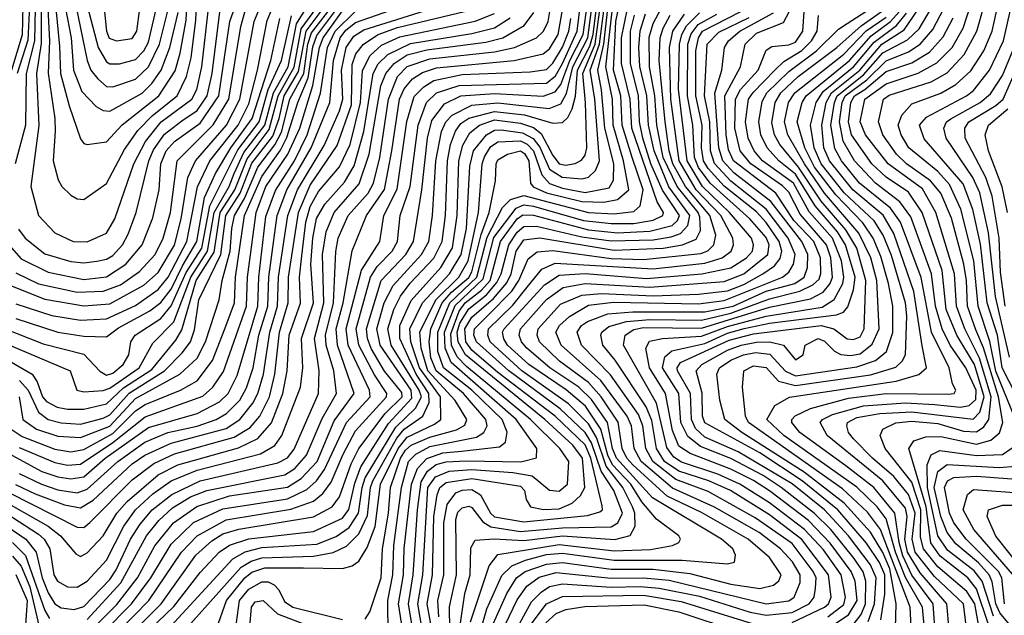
# Model space of a CAD drawing. Extents: x 501367 to 657802, y 482273 to 547541.
# Tile 546 of 656: x 586387 to 589431, y 528459 to 530301. Entities that reach past the tile are written whole.
import ezdxf

# ---------------------------------------------------------------- set-up
doc = ezdxf.new("R2010")
doc.units = 0

msp = doc.modelspace()

# ---------------------------------------------------------------- linework, layer by layer
at = {"layer": '0CON20XD'}
for points in [[(586385.7, 531465), (586462.9, 531152.9), (586480.7, 531115), (586527.5, 531047.5), (586548.1, 530995), (586569.5, 530825), (586567, 530775), (586525.2, 530635), (586496.6, 530563.4), (586482.1, 530468), (586472.3, 530417.7), (586434.3, 530335), (586432.7, 530235), (586407, 530135), (586404.9, 529975), (586373, 529855)], [(586380.8, 531265), (586409.7, 531199.7), (586437.4, 531107.4), (586455.1, 531075), (586500.8, 531020.8), (586521.5, 530975), (586538.2, 530785), (586502.9, 530665), (586476.2, 530583.8), (586454.8, 530435.2), (586416.8, 530345), (586412.3, 530237.7), (586379.4, 530135)], [(586378.1, 531175), (586399.5, 531075), (586413.1, 531055), (586467, 531007), (586487.6, 530975), (586508.3, 530815), (586505.6, 530775), (586495.8, 530744.2), (586446.8, 530605), (586431.4, 530475), (586396.9, 530345), (586394.5, 530254.5), (586361, 530145)], [(586675, 530093.3), (586745, 530116.6), (586785, 530155.2), (586819.4, 530225), (586848.6, 530345), (586852.2, 530425), (586865.4, 530505), (586863.8, 530545), (586818, 530705), (586785, 530755.6), (586755, 530768.9), (586735, 530762.6), (586655, 530713.1), (586645, 530694.8), (586621.4, 530605), (586575, 530534.9), (586561.9, 530495), (586560.2, 530345), (586595.1, 530175), (586607.2, 530145), (586628, 530118), (586655, 530094.4), (586675, 530093.3)], [(586665, 530164.5), (586695, 530164.5), (586745, 530177.3), (586770.7, 530205), (586785, 530231), (586814.1, 530355.9), (586834.8, 530505), (586828.8, 530555), (586792.8, 530652.8), (586765, 530691.6), (586735, 530706), (586685.4, 530695), (586665, 530682.5), (586632.3, 530587.7), (586587.5, 530515), (586579.1, 530485), (586579.9, 530405), (586629.5, 530215), (586655, 530170.6), (586665, 530164.5)], [(586685.8, 530235.8), (586735, 530242.8), (586749, 530265), (586758.3, 530335), (586790.3, 530405), (586803.1, 530505), (586797.7, 530545), (586775, 530594.8), (586745, 530631), (586725, 530636.2), (586675.1, 530624.9), (586665, 530614.8), (586614.6, 530504.6), (586609.1, 530445), (586615.9, 530405), (586648.5, 530335), (586654.7, 530265), (586663.8, 530243.8), (586685.8, 530235.8)], [(586352.8, 529605), (586391.7, 529561.7), (586475, 529520.4), (586585, 529497.8), (586655, 529506.2), (586714.8, 529545), (586765.1, 529605), (586798.5, 529688.5), (586818.1, 529775), (586823.4, 529855), (586840, 529895), (586865, 529924.3), (586945, 529981.2), (587002.2, 530065), (587036, 530295), (587086.1, 530435)], [(586358.6, 529478.6), (586465, 529436.9), (586585, 529416.1), (586665, 529422.7), (586770.4, 529479.6), (586815, 529519), (586865, 529603.9), (586886.3, 529685), (586906.9, 529813.1), (586930.7, 529865), (587026.4, 529975), (587067.5, 530055), (587112.2, 530295), (587159.9, 530415)], [(586375, 529422.6), (586486.4, 529386.4), (586575, 529371.5), (586655, 529376), (586745, 529417.3), (586815, 529466.5), (586846.2, 529505), (586903.4, 529615), (586936.4, 529783.6), (586975, 529864.5), (587062, 529975), (587095, 530040.4), (587122.2, 530145), (587151.4, 530298.6), (587200.6, 530415)], [(586474.2, 530335), (586478.5, 530235), (586474.5, 530135.5), (586495.9, 529995), (586496.1, 529956.1), (586490.2, 529865), (586506.2, 529806.2), (586517.3, 529785), (586545, 529758.2), (586565, 529747.1), (586585, 529745.4), (586655, 529794), (586710.8, 529899.2), (586752, 529958), (586797.6, 530005), (586873.2, 530065), (586902.9, 530125), (586917.2, 530182.8), (586930.9, 530299.1), (586936.1, 530415)], [(586498.7, 530335), (586509.5, 530219.5), (586513.5, 530135), (586539.5, 530035), (586575, 529932.9), (586585, 529918.1), (586595, 529915.5), (586655, 529923.2), (586703.8, 529976.2), (586816.9, 530065), (586867, 530143), (586883, 530197), (586901.1, 530298.9), (586908, 530425)], [(586277.3, 529327.3), (586543.1, 529215), (586563.8, 529155), (586585, 529150.4), (586645, 529154.1), (586665, 529161.8), (586756.5, 529225), (586798.9, 529301.1), (586863.3, 529366.7), (586915.4, 529505), (586967.8, 529585), (586987.7, 529705), (587034.6, 529785), (587049.5, 529825), (587079.8, 529890.2), (587144.8, 529975), (587171, 530075), (587216.4, 530155), (587242.4, 530287.6), (587295, 530373.2)], [(586345.5, 529045), (586395, 529012.1), (586495, 528973.4), (586545, 528965.3), (586585, 528972.4), (586675, 529021.7), (586745, 529091.2), (586775, 529111.6), (586884.2, 529155), (586935, 529184.2), (586982.8, 529247.2), (587021.3, 529345), (587050.8, 529425), (587053.6, 529505), (587081.7, 529695), (587135, 529816.2), (587192.9, 529897.1), (587213.2, 529936.8), (587246.3, 530045), (587278.9, 530121.1), (587293.4, 530216.6), (587305, 530252.3), (587395, 530372.5)], [(586374.1, 528864.1), (586435, 528835.3), (586525, 528800.9), (586575, 528791.7), (586614.4, 528815.6), (586735, 528927.6), (586773.8, 528955), (586855, 528991.9), (587025, 529037.1), (587067.6, 529065), (587107.4, 529115), (587123.1, 529145), (587140.7, 529205), (587160.1, 529335), (587184.2, 529415), (587187.2, 529505), (587215.9, 529695), (587245.4, 529775), (587328, 529912), (587375, 530018.9), (587386.3, 530055), (587381.4, 530145), (587395.8, 530215), (587420.2, 530249.8), (587450.8, 530269.2), (587691.3, 530345)], [(586385, 528898), (586453.9, 528865), (586505, 528847.3), (586565, 528837.6), (586595, 528849.3), (586689.9, 528935), (586773.4, 528995), (586845, 529024.2), (586936, 529044), (586994.2, 529065), (587026.5, 529083.5), (587067.3, 529125), (587087.5, 529162.5), (587108.4, 529225), (587126.6, 529325), (587154.2, 529415), (587157, 529505), (587182.7, 529695), (587213.2, 529775), (587288.3, 529905), (587346.1, 530045), (587356.8, 530175), (587377.1, 530245), (587395, 530268.4), (587425, 530292.2), (587575.7, 530345)], [(586452.9, 530335), (586453.1, 530226.9), (586439.2, 530135), (586446.5, 529973.5), (586421.4, 529785), (586444.7, 529695), (586495, 529641.8), (586552.5, 529615), (586595, 529614), (586655, 529640.7), (586680.6, 529685), (586739.9, 529855), (586775.7, 529924.3), (586824.1, 529985), (586919.5, 530055), (586934.7, 530085.3), (586950.4, 530155), (586971.4, 530345)], [(586595, 528446.3), (586699.8, 528560.2), (586779.3, 528705), (586817.2, 528752.8), (586858.8, 528791.2), (586915, 528825.5), (586965.1, 528844.9), (587206.2, 528893.8), (587237, 528913.1), (587273.9, 528955), (587321.7, 529068.3), (587365.9, 529145), (587357.8, 529215), (587334.7, 529295), (587332.5, 529325), (587357, 529425), (587364, 529584), (587371.5, 529625), (587402.2, 529695), (587463.9, 529765), (587480.4, 529795), (587500.6, 529875), (587527.3, 530055), (587555.3, 530125), (587585, 530156.6), (587655, 530179.7), (587855, 530201.4), (587916.1, 530215), (587985, 530245.2), (588006.2, 530265), (588020.8, 530295), (588028.6, 530345)], [(586647.2, 528362.8), (586785.8, 528505), (586886.7, 528655), (586935, 528705.4), (587025, 528754.3), (587225, 528788), (587295, 528812.6), (587323.7, 528836.3), (587349.3, 528870.7), (587387.3, 528957.3), (587425, 529029.5), (587520.8, 529135), (587522.2, 529145), (587483.3, 529203.3), (587435.7, 529295), (587427, 529345), (587471.5, 529505), (587492.1, 529537.9), (587538.7, 529585), (587554.9, 529615), (587562.6, 529695), (587593.6, 529785), (587619, 529975), (587644.6, 530045), (587675.6, 530075), (587745, 530097.2), (588015, 530105.1), (588043, 530127), (588064.5, 530165.5), (588110.1, 530265), (588121.8, 530358.2)], [(586665.3, 528335), (586823.9, 528495), (586931.8, 528645), (586980.5, 528689.5), (587015, 528710.9), (587064.2, 528725.8), (587295, 528764), (587353, 528795), (587375, 528825.3), (587411.8, 528928.2), (587435.2, 528974.8), (587516.9, 529083.1), (587569.3, 529135), (587568.6, 529148.6), (587515, 529214.6), (587473.9, 529283.9), (587461.9, 529315), (587459, 529345), (587503.9, 529495), (587581, 529575), (587604.6, 529615), (587630, 529775), (587647.2, 529935), (587661.3, 529988.7), (587699.6, 530040.4), (587750.8, 530065), (587855, 530072.3), (588005.3, 530064.7), (588041.9, 530078.1), (588059.9, 530100.1), (588087.1, 530175), (588129.2, 530255), (588141.8, 530351.8)], [(586715.7, 528345), (586863.8, 528486.2), (586945, 528592.2), (587003, 528655), (587035, 528676.4), (587095.6, 528695.6), (587295, 528719), (587385, 528760.2), (587403.9, 528786.1), (587422.5, 528867.5), (587441.8, 528918.2), (587527.4, 529052.6), (587599.6, 529130.4), (587597, 529155), (587501.7, 529295), (587491, 529345), (587513.8, 529425), (587541.3, 529478.7), (587629.2, 529575), (587651.7, 529615), (587662.9, 529695), (587673.5, 529865), (587690.7, 529955), (587704.6, 529985), (587724.1, 530005.9), (587785, 530036.9), (587865, 530043.9), (588023.9, 530026.1), (588059.3, 530040.7), (588077.4, 530072.6), (588096.7, 530155), (588143.3, 530245), (588157.8, 530355)], [(586853.4, 528425), (587045.9, 528634.1), (587084.1, 528655.9), (587135, 528668.9), (587305, 528679.3), (587365, 528703.3), (587405, 528730.8), (587434.5, 528775), (587445.3, 528855), (587455.3, 528884.7), (587549.4, 529040.6), (587610.2, 529099.8), (587628.5, 529135), (587621.5, 529155), (587535.4, 529295), (587524.9, 529345), (587543.8, 529405), (587564.3, 529445.7), (587593.8, 529486.2), (587666.7, 529563.3), (587693.3, 529615), (587702.8, 529695), (587709.4, 529865), (587718.5, 529915), (587733.8, 529956.2), (587750.4, 529979.6), (587775, 529996.9), (587855, 530017.5), (587947, 530007), (588035, 529981), (588065, 529983), (588081.3, 529998.7), (588095, 530025.3), (588104.9, 530064.9), (588111, 530145), (588149, 530219), (588159.4, 530255), (588171.8, 530355)], [(586898.6, 528415), (587071.9, 528608.1), (587102.8, 528627.2), (587135, 528637), (587295, 528641.9), (587356.2, 528653.8), (587396.7, 528673.3), (587435, 528711.5), (587462.3, 528767.7), (587471.2, 528855), (587478.3, 528875), (587552.6, 529007.4), (587575, 529034.4), (587633.1, 529075), (587652.8, 529117.2), (587652.1, 529145), (587612.1, 529205), (587585, 529265.4), (587561.7, 529315), (587561.6, 529355), (587597, 529433), (587688.8, 529535), (587724.9, 529595.1), (587738.9, 529695), (587744.6, 529865), (587756.6, 529913.4), (587778.5, 529951.5), (587808.8, 529975), (587855, 529990.8), (587935, 529980.9), (587975, 529967.7), (587999.3, 529949.3), (588035, 529880.6), (588055, 529855.7), (588075, 529851.2), (588103.7, 529856.3), (588123.7, 529866.3), (588135, 529881.5), (588140.1, 529905), (588136.3, 530045), (588127.6, 530135), (588165.5, 530225), (588182.7, 530347.3)], [(587001.9, 528435), (587026.1, 528505), (587082.4, 528575), (587105, 528592.3), (587145, 528605.8), (587264.1, 528605.9), (587385, 528603.7), (587415, 528612.2), (587435, 528627.1), (587461, 528669), (587485.9, 528734.1), (587502.2, 528865), (587556.4, 528975), (587585, 529009.9), (587669.7, 529050.3), (587688.5, 529065), (587688.1, 529135), (587622.9, 529225), (587595.6, 529305), (587592.8, 529345), (587631.6, 529425), (587715.5, 529515), (587751.7, 529575), (587767.9, 529655), (587778.1, 529848.1), (587789.8, 529895), (587830, 529945), (587855, 529959.1), (587875, 529960.4), (587941.4, 529951.4), (587973.8, 529933.8), (587995, 529906.6), (588025, 529838.4), (588064.1, 529814.1), (588125, 529809.2), (588145, 529813.6), (588166.7, 529835), (588179.2, 529865), (588164.5, 530055), (588150.2, 530145), (588179.4, 530225), (588195.2, 530345)], [(587851.6, 528435), (587892.9, 528527.1), (587922.2, 528575), (587949, 528595), (588015, 528617.9), (588065, 528623), (588215, 528601.9), (588345, 528602.5), (588458.6, 528588.6), (588585, 528556.1), (588675, 528542.6), (588717.3, 528552.7), (588733.8, 528566.2), (588741, 528585), (588705, 528638.5), (588639, 528695), (588495, 528777.1), (588388.1, 528828.1), (588282.3, 528925), (588264.2, 528945), (588249.8, 528975), (588236.7, 529056.7), (588184.5, 529134.5), (588145, 529179.2), (588055.2, 529245.2), (587994.3, 529305), (587987.1, 529325), (587989.6, 529345), (588058.3, 529421.7), (588125, 529449.6), (588185, 529454.2), (588345, 529447.5), (588485, 529452.6), (588575, 529463), (588625, 529482.3), (588684.2, 529515), (588720, 529540), (588737.6, 529562.4), (588743.1, 529585), (588735.2, 529615), (588695, 529673.8), (588665, 529706.7), (588565, 529786), (588515, 529841.1), (588500.8, 529865), (588494.5, 529905), (588497, 529975), (588477.1, 530065), (588476.7, 530205), (588484.9, 530245), (588497.3, 530265), (588651.8, 530345)], [(588775, 528436.8), (588874.9, 528485), (588887.5, 528495), (588895.4, 528515), (588887.3, 528585), (588805, 528693.8), (588705, 528770.2), (588584.1, 528845), (588517.3, 528875), (588425, 528905.2), (588380.2, 528935), (588355.7, 528975), (588341.2, 529061.2), (588323.6, 529103.6), (588228.2, 529248.2), (588189.8, 529295), (588183.7, 529325), (588186.4, 529335), (588208.2, 529351.8), (588262.7, 529367.3), (588335, 529374.1), (588495, 529371.9), (588585, 529393.1), (588705, 529438), (588798.9, 529461.1), (588839.3, 529480.7), (588858.3, 529498.3), (588863.7, 529516.3), (588862.1, 529565), (588841.6, 529615), (588780.4, 529680.4), (588724.1, 529764.1), (588594, 529865), (588578, 529898), (588570.6, 529945), (588567, 530065), (588615.7, 530155), (588629.1, 530225), (588665, 530258.8), (588748.1, 530291.9), (588775.5, 530345)], [(588966.4, 528433.6), (588988.1, 528461.9), (589002, 528495), (589002.9, 528565), (588994.1, 528594.1), (588966.5, 528635), (588894.2, 528724.2), (588843.8, 528773.8), (588741.1, 528855), (588685, 528891.2), (588585, 528943.8), (588491.5, 528981.5), (588452, 529012), (588431.1, 529055), (588424.5, 529145), (588374.5, 529225), (588381.7, 529258.3), (588402.6, 529277.4), (588505, 529299.3), (588575, 529332.2), (588626.6, 529346.6), (588705, 529362.4), (588912, 529388), (588933.7, 529396.3), (588946.8, 529413.2), (588964.4, 529465.6), (588969.3, 529505), (588939.6, 529605), (588914.8, 529644.8), (588845.7, 529725.7), (588785, 529823.5), (588733.2, 529865), (588697.4, 529905), (588678, 529945), (588671.4, 529985), (588681.7, 530048.3), (588697.1, 530075), (588765, 530140.4), (588850.5, 530205), (588918.6, 530271.4), (588945, 530289.6), (589031.5, 530345)], [(589371.7, 528315), (589340.1, 528495), (589315, 528533.1), (589225, 528609.5), (589180.7, 528665), (589171.2, 528701.2), (589173.1, 528785), (589145, 528870.7), (589062, 528975), (589047.4, 529015), (589054.8, 529035.2), (589095.4, 529054.6), (589145, 529059.8), (589225, 529052.4), (589305, 529028.8), (589345, 529026.4), (589367.9, 529042.2), (589382.8, 529065), (589390.5, 529135), (589354.5, 529254.5), (589308.3, 529345), (589282.5, 529415), (589276.5, 529515), (589219.5, 529705), (589177.7, 529777.7), (589071.6, 529855), (589001.9, 529945), (588985.6, 529985), (588999.6, 530055), (589065, 530102.8), (589164.2, 530135.8), (589222.6, 530167.4), (589269.2, 530215), (589303.8, 530275), (589325.9, 530345)], [(589421.3, 528315), (589345, 528541.7), (589317.5, 528575), (589232.1, 528642.1), (589203.3, 528683.3), (589189.1, 528795), (589135.6, 528975), (589151.2, 528998.8), (589188.6, 529011.4), (589235, 529012.7), (589345, 528988.7), (589388.8, 529001.2), (589416.1, 529023.9), (589425.7, 529055), (589412.9, 529135), (589366, 529286), (589342.5, 529342.5), (589317.1, 529415), (589314, 529495), (589305.2, 529545.2), (589267.3, 529687.3), (589234.2, 529764.2), (589203, 529803.1), (589127.9, 529855), (589097, 529885), (589055.7, 529945), (589041.7, 529985), (589057.1, 530055), (589075, 530067.3), (589205, 530108.8), (589253.6, 530136.4), (589307, 530193), (589346, 530265), (589367.9, 530342)], [(589465.1, 529065), (589405, 529214.5), (589386.1, 529306.1), (589349.5, 529415), (589336.1, 529555), (589295.9, 529715), (589261.6, 529791.6), (589225, 529831.5), (589135.2, 529905), (589112.2, 529945), (589103, 529975), (589114, 530006), (589145, 530040.4), (589235, 530073.9), (589280.5, 530100.5), (589327.6, 530142.3), (589367.2, 530205), (589392.8, 530265), (589411.1, 530345)], [(589510.3, 529055), (589424.6, 529225), (589409.4, 529325), (589377.9, 529425), (589356.8, 529606.8), (589333.9, 529713.9), (589303.2, 529793.2), (589182.8, 529932.8), (589168.9, 529975), (589190.6, 529999.4), (589313.9, 530065), (589335, 530081.6), (589385.2, 530144.8), (589428.4, 530235), (589453, 530345)], [(586283.2, 528843.2), (586475.2, 528735), (586512.6, 528705), (586559.9, 528649.9), (586575, 528641.6), (586595, 528652.4), (586644.5, 528705.5), (586687.1, 528775), (586719, 528811), (586815, 528893.8), (586875.8, 528924.2), (587062.8, 528977.2), (587123.5, 529006.5), (587165.2, 529054.8), (587200.7, 529145), (587213.8, 529215), (587220.2, 529325), (587255.1, 529424.9), (587252, 529505), (587258.8, 529571.2), (587271.2, 529675), (587285, 529723.4), (587310.5, 529769.5), (587375, 529845.9), (587408.1, 529915), (587440.5, 530045), (587446.4, 530143.6), (587470, 530190), (587505, 530221.8), (587561.8, 530248.2), (587795, 530296), (587855, 530319.5)], [(586303.5, 528763.5), (586405.7, 528695), (586438.1, 528655), (586455.8, 528575), (586475, 528528.7), (586495, 528494.8), (586515, 528482.1), (586555, 528477.7), (586585, 528487), (586665, 528569.6), (586685, 528599.6), (586729.6, 528695), (586759.3, 528740.7), (586796.2, 528785), (586856.8, 528833.2), (586945, 528875.6), (587185, 528931.3), (587215, 528946.6), (587235, 528972.6), (587310.4, 529145), (587312.8, 529215), (587298.5, 529315), (587327.2, 529425), (587323, 529575), (587334.1, 529645), (587358.7, 529705), (587436.4, 529793.6), (587467.3, 529885), (587503.6, 530096.4), (587518.4, 530135), (587544.4, 530165.6), (587585, 530192.1), (587645, 530207.7), (587828.2, 530231.8), (587880.8, 530245), (587946.7, 530283.3), (587976.5, 530323.5)], [(586305, 528985.3), (586455, 528904.5), (586505, 528887.6), (586545, 528881.7), (586585, 528887.8), (586651.2, 528945), (586785, 529039.6), (586935, 529083.4), (587005, 529119.5), (587031.4, 529145), (587058.8, 529201.2), (587122.8, 529415), (587125.7, 529505), (587148.1, 529691.9), (587177.3, 529772.7), (587236.3, 529865), (587275.1, 529945), (587316.5, 530073.5), (587338.4, 530215), (587361.7, 530265), (587425, 530327.7)], [(586321.1, 529265), (586425.1, 529205.1), (586440.9, 529180.9), (586457.2, 529135), (586470.2, 529120.2), (586502.7, 529102.7), (586535, 529096.7), (586585, 529096.9), (586655, 529113.4), (586707.5, 529162.5), (586795, 529219.8), (586869.8, 529310.2), (586888.3, 529341.7), (586932.8, 529495), (586988.3, 529581.7), (587006.7, 529705), (587051.9, 529775), (587089.8, 529870.2), (587158.4, 529961.6), (587185.8, 530065), (587235.5, 530154.5), (587257.1, 530272.9), (587305, 530338.5)], [(586325, 529350.9), (586458.9, 529298.9), (586585, 529267.2), (586634.6, 529214.6), (586655, 529201.7), (586675, 529207.9), (586706.6, 529235), (586724.1, 529265), (586730, 529305), (586744, 529325), (586823.1, 529376.9), (586855, 529416.3), (586901.1, 529519), (586950.2, 529595), (586974.5, 529725.5), (587031.3, 529838.6), (587061.4, 529898.6), (587127.1, 529985), (587155.2, 530084.8), (587195.7, 530175), (587227.1, 530312.9)], [(586350.7, 528840.6), (586565, 528731.5), (586585, 528730.6), (586603.4, 528746.6), (586735, 528877.9), (586801.3, 528928.7), (586865, 528958.5), (587049.9, 529010.1), (587099.6, 529040.4), (587129.4, 529075), (587158.8, 529135), (587175.8, 529205), (587190.3, 529335), (587217, 529425), (587218.3, 529505), (587248.8, 529705), (587285, 529789.6), (587368.5, 529911.5), (587412.3, 530037.7), (587415, 530162.1), (587426.2, 530195), (587449.6, 530225), (587495.1, 530254.9), (587555, 530276.7), (587787.2, 530332.8)], [(586375, 529517.8), (586445, 529484.5), (586565, 529458.3), (586645, 529461.4), (586698.5, 529481.5), (586757.5, 529522.5), (586805.4, 529575), (586830.5, 529625), (586853.1, 529705), (586873.2, 529865), (586984.6, 529975.4), (587033.6, 530055), (587070.3, 530279.7), (587085.5, 530335)], [(586383.2, 529653.2), (586403.5, 529625), (586465, 529576.7), (586545, 529553), (586585, 529549.2), (586625, 529554.3), (586655, 529560.3), (586675, 529572), (586704.8, 529605), (586722.2, 529637.8), (586746.8, 529705), (586786.3, 529865), (586801, 529899), (586835, 529947.4), (586887.7, 529987.7), (586935, 530020), (586966.5, 530065), (586982, 530135), (587005.1, 530324.9)], [(586385, 528978.2), (586495, 528931.4), (586535, 528923.5), (586575, 528926.2), (586675, 528993.2), (586775, 529073.4), (586952.9, 529137), (586983.8, 529165), (587017.2, 529212.8), (587087.7, 529415), (587091.2, 529505), (587117.8, 529705), (587148, 529785), (587216.2, 529885), (587252.8, 529965), (587293.1, 530096.9), (587313.6, 530215), (587324.9, 530245), (587385, 530327.8)], [(586385.3, 529135), (586396.7, 529065), (586438.4, 529035), (586505, 529013.2), (586575, 529009), (586665, 529044.6), (586745, 529130.1), (586881.7, 529205), (586935.2, 529254.8), (586961.2, 529305), (587003.8, 529435), (587013.1, 529495), (587037.4, 529585), (587043, 529655), (587050.5, 529695), (587082.1, 529747.9), (587123.4, 529845), (587176, 529914), (587196.7, 529953.3), (587221.8, 530055), (587264.8, 530135), (587277.9, 530225), (587289.3, 530260.7), (587339.2, 530325)], [(586385.8, 529185.8), (586413.1, 529155), (586445, 529087.3), (586475.1, 529065.1), (586515, 529054.2), (586575, 529050.5), (586645, 529068.8), (586665, 529079.7), (586725, 529146.5), (586834.6, 529215), (586889.3, 529270.7), (586914.4, 529305), (586927.6, 529342.4), (586941, 529435), (587008.7, 529575), (587023.8, 529695), (587068.4, 529765), (587105, 529857.3), (587168.9, 529941.1), (587189.2, 529995), (587204.9, 530065), (587249, 530141), (587272.7, 530265), (587325, 530335)], [(586528.7, 530335), (586545.5, 530245), (586553.2, 530145), (586578.7, 530078.7), (586622.9, 530032.9), (586645, 530020), (586665, 530018), (586765, 530074), (586795, 530103.3), (586824.2, 530145), (586851.5, 530215), (586876.4, 530323.6)], [(587527.5, 528412.5), (587525.1, 528465), (587524.7, 528505), (587539.9, 528585), (587543.4, 528675), (587567.5, 528855), (587589.1, 528935), (587611.9, 528958.1), (587655, 528981.4), (587799.4, 529010.6), (587821.7, 529025), (587832.5, 529045), (587827.4, 529065), (587758.9, 529145), (587673.9, 529215), (587657.5, 529255), (587652.2, 529305), (587658, 529345), (587692.7, 529425), (587721.4, 529458.6), (587775, 529504), (587785, 529521.8), (587813.3, 529636.7), (587837.8, 529705), (587857.5, 529802.5), (587859.4, 529855), (587865, 529867.3), (587894.5, 529885.5), (587935, 529895.6), (587947.4, 529887.4), (587960.9, 529865), (587965.9, 529795), (587974.2, 529784.2), (588015, 529765.5), (588125, 529738.3), (588193, 529737), (588235.1, 529744.9), (588269.5, 529775), (588253.6, 529865), (588221.8, 529975), (588219.5, 530055), (588198.6, 530155), (588219.6, 530335)], [(587537.7, 529895), (587561.2, 530055), (587575, 530086.6), (587601.5, 530118.5), (587632.1, 530137.9), (587675, 530152.5), (587915.3, 530174.7), (588005, 530195.7), (588025, 530211.1), (588051.2, 530255), (588064, 530325)], [(587587.6, 528305), (587557.6, 528495), (587573, 528585), (587575.6, 528665.6), (587598.3, 528865), (587616.8, 528913.2), (587645.3, 528944.7), (587695, 528962.2), (587752.9, 528967.1), (587869.7, 528980.3), (587888.6, 528995), (587894.1, 529025.9), (587878.4, 529065), (587785, 529155), (587697.4, 529225), (587679.1, 529275), (587679.5, 529335), (587716.3, 529425), (587800.3, 529505), (587832, 529628.1), (587879.6, 529720.4), (587904.6, 529745.4), (587945, 529757.3), (588145, 529704.9), (588225, 529700.4), (588285, 529708.3), (588305.1, 529724.9), (588314.5, 529775), (588279.9, 529875), (588249.4, 529975), (588245.5, 530065), (588223, 530145), (588229.9, 530295), (588236, 530325)], [(587621.6, 528295), (587589.3, 528495), (587603.6, 528585), (587616.5, 528785), (587627.9, 528872.1), (587647.4, 528905), (587674.7, 528925.3), (587705, 528933.7), (587767.3, 528937.3), (587935.6, 528934.4), (587984.2, 528945.8), (587985.2, 528975), (587922.1, 529065), (587720.5, 529240.5), (587701.7, 529285), (587700.6, 529335), (587733, 529417), (587820, 529500), (587852.9, 529627.1), (587921.7, 529718.3), (587945, 529728.1), (587975, 529724.4), (588130.2, 529679.8), (588215, 529670.7), (588285, 529670.7), (588345, 529681), (588375.2, 529695), (588377.3, 529705), (588357.7, 529737.7), (588279, 529965), (588274.6, 530055.4), (588247.4, 530165), (588246.9, 530245), (588266.1, 530335)], [(587662.1, 528235), (587618.1, 528495), (587632.8, 528585), (587648.9, 528855), (587672.4, 528887.6), (587714.9, 528905.1), (587785, 528910.2), (587911, 528901), (587970.7, 528890.7), (588025, 528845.8), (588055, 528843.2), (588080.5, 528865), (588084.3, 528935), (588056.3, 528975), (587966, 529065), (587768.2, 529228.2), (587738.9, 529258.9), (587722.1, 529295), (587719.6, 529329.6), (587745, 529399.6), (587763.9, 529425), (587815, 529465), (587840.8, 529495), (587872.9, 529615), (587925, 529684.7), (587942.6, 529697.4), (587975, 529696.4), (588145, 529651), (588235, 529642.4), (588335, 529647.1), (588404.4, 529665), (588420.4, 529679.6), (588426.9, 529695), (588373.7, 529773.7), (588338.3, 529855), (588313.1, 529935), (588302.9, 529985), (588300.3, 530065), (588274.8, 530165), (588275.4, 530265), (588287.2, 530315)], [(587733.6, 529123.6), (587648.7, 529215), (587627.6, 529285), (587624.1, 529335), (587673.1, 529435), (587744.7, 529505), (587772.9, 529555), (587805.7, 529705), (587816.9, 529855), (587823.5, 529876.5), (587842.6, 529907.4), (587865, 529923.4), (587935, 529925.9), (587956.1, 529916.1), (587975, 529895.3), (588001.4, 529821.4), (588025, 529794.9), (588065, 529780), (588135, 529766.7), (588208.7, 529781.3), (588222.4, 529805), (588223.5, 529855), (588196.1, 529965), (588185.5, 530084.5), (588173.9, 530145), (588193.2, 530225), (588204.9, 530335)], [(587695, 528227.5), (587647, 528495), (587662.7, 528585), (587667.5, 528765), (587677.9, 528832.1), (587685.9, 528855), (587705, 528870.5), (587785, 528882.7), (587935, 528859.1), (587947, 528845), (587952.6, 528817.4), (587965.6, 528795), (588006.2, 528786.2), (588055, 528789.1), (588095, 528805.9), (588120.2, 528829.8), (588133.6, 528855), (588126.5, 528945), (588096.9, 528985), (588010.7, 529065), (587765.2, 529265.2), (587741.9, 529305), (587739.2, 529335), (587747.8, 529362.2), (587775, 529407.1), (587829.6, 529450.4), (587861.9, 529488.1), (587874.8, 529515), (587899.2, 529605), (587925, 529644.1), (587945, 529661.8), (587985, 529662.3), (588125, 529629.2), (588215, 529616.8), (588345, 529620.4), (588400.9, 529629.1), (588429.9, 529640.1), (588452.5, 529665), (588458.5, 529695), (588394.1, 529784.1), (588348.4, 529895), (588330.6, 529975), (588325.9, 530065), (588304.3, 530155.7), (588300.6, 530215), (588305, 530266.8), (588321.5, 530318.5)], [(587716.8, 528415), (587715.5, 528485.5), (587737.3, 528585), (587735, 528755.8), (587741.3, 528778.7), (587755, 528791.6), (587775, 528797.1), (587785, 528793), (587818.2, 528748.2), (587842.9, 528732.9), (587935, 528719), (588065, 528730.3), (588215, 528732.9), (588235.7, 528745), (588250.7, 528775), (588223.2, 528845), (588184.9, 528905), (588155, 528993), (588135, 529024.2), (588057.9, 529097.9), (587898.8, 529215), (587798.6, 529305), (587790.6, 529325), (587792.4, 529345), (587835, 529387.3), (587908.3, 529461.7), (587930.3, 529495), (587958.8, 529561.2), (587987.1, 529582.9), (588035, 529587.7), (588215, 529562.4), (588315, 529559.1), (588492.3, 529577.7), (588513.8, 529586.2), (588532.7, 529605), (588538.6, 529635), (588520.8, 529695), (588445.2, 529784.8), (588405.8, 529855), (588394.2, 529895.8), (588382.2, 529985), (588363.8, 530175), (588366.6, 530245), (588375.6, 530275), (588397.9, 530315)], [(587746.3, 528415), (587763.3, 528526.7), (587779.9, 528585), (587782, 528668), (587795, 528691.8), (587853.8, 528696.2), (587945, 528690.3), (588065, 528704.8), (588226.7, 528693.3), (588273.6, 528706.4), (588289.7, 528735), (588289, 528775), (588281.6, 528795), (588251.7, 528855), (588200, 528920), (588169.5, 529009.5), (588145, 529051.4), (588083.6, 529113.6), (587939.5, 529215), (587841.1, 529305), (587833.6, 529325), (587836.4, 529345), (587911.3, 529418.7), (587955.6, 529474.4), (588000.9, 529529.1), (588042.1, 529547.9), (588345, 529530.4), (588505, 529547.8), (588558.3, 529565), (588586.6, 529585), (588593.9, 529605), (588591.5, 529625), (588554.4, 529695), (588478.6, 529775), (588425.7, 529865), (588400.1, 530055), (588395.7, 530215), (588406.4, 530265), (588442.1, 530317.9)], [(588187.5, 528797.5), (588152.4, 528945), (588135, 528986.1), (588042.1, 529075), (587865, 529210.1), (587785, 529278.9), (587766.3, 529305), (587763.1, 529345), (587785, 529380.9), (587851.1, 529438.9), (587892.7, 529487.3), (587905.9, 529515), (587922.1, 529585), (587945, 529619.9), (587995, 529626.8), (588225, 529588.6), (588375.6, 529594.4), (588435.6, 529604.4), (588477.9, 529622), (588491.3, 529648.7), (588489.9, 529690.1), (588483.8, 529705), (588418.9, 529785), (588376.3, 529875), (588356.9, 529975), (588350.7, 530065), (588333.9, 530155), (588333, 530247), (588345, 530289.1), (588369.7, 530335)], [(587780.9, 528439.1), (587837.9, 528612.1), (587865, 528647.3), (588055, 528678.7), (588225, 528659.2), (588336.7, 528663.3), (588404.8, 528675.2), (588424.5, 528685), (588430, 528695), (588424.6, 528705), (588355, 528756.2), (588309.8, 528809.8), (588276, 528865), (588219, 528925), (588204.9, 528954.9), (588183.6, 529035), (588135.7, 529105.7), (588076.3, 529156.3), (587960.7, 529235), (587895.1, 529295), (587883.8, 529313.9), (587879.9, 529335), (587884.3, 529345), (588008.8, 529481.2), (588055, 529510.7), (588135, 529515.7), (588325, 529500.5), (588495.6, 529515), (588585, 529533.5), (588633.6, 529565), (588651.8, 529585), (588655.1, 529605), (588649.1, 529625), (588581.3, 529705), (588497.8, 529785), (588450.6, 529865), (588424, 530086), (588426.3, 530225), (588433.5, 530255), (588448.3, 530281.7), (588488.4, 530321.6)], [(587812.4, 528415), (587830.6, 528479.4), (587877.2, 528582.8), (587907.9, 528612.1), (587950.5, 528629.5), (588015, 528647.1), (588065, 528651.7), (588225, 528629.4), (588435, 528630.1), (588575, 528618.2), (588596.2, 528623.8), (588599.6, 528645), (588591.1, 528665), (588556.3, 528695), (588342.8, 528822.8), (588231.8, 528945), (588219.8, 528975), (588203.7, 529055), (588155, 529126.2), (588115, 529164.3), (588025.4, 529225), (587954.9, 529284.9), (587938, 529305), (587931.3, 529325), (587934.6, 529345), (588015, 529435.4), (588067.2, 529472.8), (588135, 529484.9), (588335, 529473.6), (588565, 529491.2), (588625, 529514.9), (588699.4, 529575), (588703.3, 529605), (588695, 529627.3), (588643.6, 529685), (588521.3, 529795), (588485, 529844.1), (588472.8, 529875), (588467.7, 529975), (588450.9, 530065), (588452.7, 530225), (588462.8, 530257.2), (588484.2, 530285.8), (588542, 530318.1)], [(587921.5, 528415), (587968.8, 528501.2), (587998.6, 528531.4), (588025, 528548.1), (588065, 528557.1), (588215, 528546.2), (588305, 528548.9), (588363.8, 528543.8), (588488.3, 528518.3), (588645, 528469.4), (588695, 528459.9), (588775, 528468.5), (588827.7, 528495), (588842.7, 528515), (588846.7, 528543.3), (588848.6, 528575), (588839.9, 528595), (588775, 528681.1), (588660.4, 528760.4), (588515, 528841.9), (588415, 528879.1), (588344.2, 528935), (588322.1, 528975), (588313.4, 529045), (588300.2, 529080.2), (588212.9, 529202.9), (588123.5, 529295), (588110.2, 529335), (588124.1, 529355), (588142.5, 529367.5), (588205, 529391.1), (588282.8, 529397.2), (588505, 529397.8), (588592.7, 529415), (588695, 529461.4), (588783.3, 529485), (588811.7, 529505), (588822.2, 529535), (588822.9, 529575), (588804.7, 529614.7), (588708.5, 529738.5), (588595, 529827.4), (588560.5, 529865), (588548.4, 529905), (588536.2, 530073.8), (588557.6, 530145), (588566.1, 530215), (588578.1, 530235), (588612.8, 530265), (588717.6, 530322.4)], [(588884.8, 528455.2), (588935, 528493.2), (588939.9, 528515), (588926.1, 528585), (588871.6, 528661.6), (588813.2, 528725), (588705, 528807.1), (588613.3, 528865), (588545, 528896.2), (588433.3, 528933.3), (588408.7, 528948.7), (588387.9, 528977.9), (588355.4, 529115.4), (588253, 529295), (588259, 529325), (588285, 529342.7), (588315, 529349.1), (588495, 529347.2), (588705, 529411.9), (588832, 529438), (588871.1, 529458.9), (588892.5, 529485), (588900.1, 529505), (588894.8, 529565), (588880.8, 529605), (588799.3, 529699.3), (588765, 529767.2), (588745, 529787.5), (588646.8, 529855), (588614.5, 529895), (588597.4, 529965), (588599.6, 530055), (588615.2, 530084.8), (588670, 530145), (588695, 530206.2), (588712.1, 530217.9), (588765, 530223.2), (588785, 530231.4), (588807.6, 530265), (588811.6, 530325)], [(588900.9, 528429.1), (588948.8, 528461.2), (588975.7, 528505), (588969.2, 528565), (588957.6, 528595), (588892.3, 528682.3), (588825, 528752.1), (588705, 528844.5), (588655, 528875.9), (588585, 528911.7), (588459.9, 528959.9), (588425, 528982.2), (588405, 529030.9), (588383.8, 529145), (588333.9, 529225), (588322.8, 529285), (588333.5, 529306.5), (588374.3, 529315.7), (588495, 529322), (588575, 529352.8), (588695, 529384.7), (588867.6, 529412.4), (588904.3, 529435.7), (588931.1, 529485), (588934.7, 529505), (588927, 529555), (588899.6, 529625), (588827.3, 529707.3), (588779.4, 529795), (588683.7, 529865), (588657.8, 529895), (588639.2, 529935), (588631.1, 529985), (588640.4, 530055), (588653.9, 530076.1), (588721.5, 530145), (588748.8, 530171.2), (588804.7, 530205.3), (588835.1, 530235), (588852.3, 530265), (588856.6, 530313.4)], [(589010.1, 528439.9), (589029, 528495), (589034.6, 528575), (589017, 528615), (588948.9, 528705), (588874.5, 528785), (588775, 528865.7), (588607.7, 528965), (588505, 529009.8), (588476.5, 529036.5), (588464.1, 529065), (588460.6, 529145), (588420.6, 529215), (588419.3, 529225), (588429.2, 529240.8), (588579.9, 529309.9), (588655, 529329.4), (588865, 529355.5), (588903.4, 529345), (588945, 529313.9), (588965, 529312), (588985, 529320.7), (588997.7, 529345), (589003.1, 529495), (588974.6, 529595), (588940.8, 529650.8), (588865, 529739.7), (588795, 529844.7), (588736.4, 529915), (588719.9, 529945), (588711.8, 529981.8), (588722.4, 530045), (588740.2, 530075), (588793.9, 530125), (588912.6, 530215), (588988.3, 530281.7), (589064, 530335)], [(589048.8, 528445), (589061, 528525), (589061.3, 528585), (589045, 528622.7), (589005, 528682.1), (588916.3, 528785), (588806.2, 528875), (588675, 528961.4), (588505, 529054.9), (588498.2, 529075), (588496.2, 529146.2), (588478.1, 529215), (588495.5, 529235), (588575, 529279.2), (588617.5, 529295), (588665, 529303.7), (588705.8, 529305), (588747.7, 529295), (588785, 529249.5), (588808.8, 529265), (588815.4, 529295), (588855, 529315.2), (588875, 529307.2), (588905.9, 529275.9), (588925.3, 529265.3), (588955, 529262.4), (588985, 529268.3), (589022.4, 529297.6), (589043.8, 529345), (589036.4, 529495), (589018.3, 529565), (588980.8, 529640.7), (588874.9, 529764.9), (588812.8, 529855), (588761.6, 529945), (588751.4, 529985), (588763.6, 530045), (588783.4, 530075), (588935, 530194.4), (589004.1, 530265.9), (589065, 530308.7)], [(589092.7, 528345), (589096.8, 528495), (589076.4, 528603.6), (589055, 528654.1), (589016.9, 528716.9), (588935.9, 528805.9), (588812.4, 528902.4), (588619.6, 529025), (588566.6, 529065), (588551.2, 529125), (588541.9, 529205), (588550.5, 529225), (588585, 529248.6), (588624.9, 529265.1), (588661.9, 529271.9), (588706.3, 529266.3), (588754.2, 529214.2), (588785, 529199.6), (588975, 529227.1), (589032.7, 529247.3), (589066.4, 529275), (589085.8, 529334.2), (589085.7, 529415), (589072.8, 529485), (589049.1, 529569.1), (589025.5, 529625.5), (588993.1, 529673.1), (588909.6, 529759.6), (588844.2, 529845), (588814.3, 529905), (588790.8, 529985), (588806.2, 530045), (588818, 530065), (588952.4, 530175), (589019, 530251), (589079.1, 530295), (589105.9, 530325)], [(589147.6, 528325), (589139.9, 528485), (589048, 528725), (589008.1, 528778.1), (588930.1, 528850.1), (588639.9, 529055), (588630.3, 529075), (588621.2, 529165), (588625.3, 529215), (588655, 529230.3), (588695, 529225.1), (588733.1, 529183.1), (588785, 529169.9), (589017.3, 529202.7), (589095, 529226.6), (589115.1, 529244.9), (589124.8, 529265), (589128.9, 529385), (589125.1, 529425), (589081.8, 529571.8), (589056, 529635), (589028.9, 529678.9), (588935.8, 529765.8), (588864.2, 529855), (588842.9, 529905), (588831.2, 529975), (588849.4, 530045), (588871.1, 530078.9), (588964.8, 530155.2), (589028.6, 530231.4), (589097.5, 530282.5), (589128.5, 530321.5)], [(589192.8, 528315), (589177.4, 528485), (589125, 528576.7), (589094.1, 528655), (589065, 528757.6), (589037.2, 528795), (588975.1, 528855.1), (588749, 529015), (588696.2, 529065), (588721.8, 529108.2), (588766.3, 529133.7), (589096.4, 529183.6), (589166.5, 529203.5), (589190.2, 529225), (589177.1, 529292.9), (589150.8, 529460.8), (589089.5, 529639.5), (589056.6, 529696.6), (588962.1, 529775), (588890.1, 529865), (588873, 529905), (588866.8, 529975), (588880, 530045), (588896.1, 530075), (588984, 530145), (589052, 530225), (589120.7, 530269.3), (589165.8, 530334.2)], [(589217.5, 528407.5), (589210.5, 528495), (589145, 528583.1), (589117.1, 528642.9), (589105.2, 528685), (589092.8, 528775), (589026.9, 528855), (588941.1, 528921.1), (588798.9, 529025), (588773.7, 529055), (588774, 529065), (588784.1, 529075.9), (588831.3, 529098.7), (588949.1, 529130.9), (589065.3, 529145.3), (589257.4, 529142.6), (589276, 529145), (589281.1, 529155), (589270.6, 529175), (589260.7, 529225), (589205.5, 529335), (589173.4, 529503.4), (589109.6, 529675), (589078.6, 529718.6), (588983.2, 529795), (588927.3, 529865), (588906.9, 529903.1), (588894.9, 529975.1), (588905.3, 530045), (588913.6, 530065), (588995, 530130), (589055, 530198), (589131.5, 530238.5), (589167.1, 530273), (589204.8, 530335.2)], [(589260.1, 528415), (589252.6, 528495), (589170.5, 528590.5), (589131.2, 528655), (589123.7, 528695), (589130.6, 528765), (589125, 528790.9), (589055.1, 528875.1), (588882.7, 529015), (588861.7, 529055), (588868.7, 529065), (588899.3, 529080.7), (588995, 529106.9), (589125, 529116.3), (589215, 529111), (589295, 529103.3), (589322, 529108), (589343.2, 529126.8), (589344.2, 529155), (589311.3, 529225), (589263.1, 529295), (589238.3, 529345), (589217.6, 529415), (589205.3, 529515), (589141.6, 529691.6), (589107.7, 529737.7), (589032.8, 529795), (588968, 529865), (588932.3, 529925), (588921.1, 529985), (588929, 530045), (588938.3, 530065), (589005.5, 530114.5), (589065, 530173.8), (589135, 530201.1), (589170.8, 530225), (589210.2, 530270.2), (589244.1, 530335)], [(586344.8, 528775), (586445, 528710.5), (586462.3, 528695), (586480.5, 528665), (586492.1, 528585), (586503.4, 528565), (586535, 528547.8), (586565, 528546.9), (586595, 528564.8), (586655, 528629.8), (586709, 528735), (586744.9, 528785), (586798, 528835), (586855, 528875.1), (586935, 528908.6), (587130.9, 528959.1), (587175.1, 528984.9), (587197.2, 529015), (587254.9, 529165), (587262.1, 529225), (587258, 529315), (587295.1, 529425), (587287.4, 529545), (587292.8, 529625), (587304, 529686), (587329.7, 529730.3), (587391.4, 529798.6), (587420.6, 529849.4), (587450.7, 529955), (587479.5, 530135), (587495.3, 530164.7), (587525, 530193.2), (587595, 530226.8), (587785, 530258.1), (587855, 530275.7), (587903.6, 530306.4)], [(586375, 529377.4), (586505, 529334.7), (586585, 529322.6), (586655, 529320.3), (586692.1, 529347.9), (586789.4, 529400.6), (586823, 529427), (586855, 529467.6), (586889.7, 529540.3), (586934.8, 529615), (586958.6, 529751.4), (586992.5, 529825), (587039.5, 529905), (587105.8, 529995), (587163.3, 530175), (587190.7, 530305)], [(587583.6, 529986.4), (587606.6, 530063.4), (587636.4, 530093.6), (587667.3, 530112.7), (587755, 530131.4), (587965, 530140), (588015, 530147.3), (588035, 530166.8), (588065, 530215.7), (588084.8, 530265), (588090.5, 530305)], [(587888.4, 528431.6), (587925, 528507.1), (587955, 528549.2), (587992.5, 528577.5), (588045, 528592), (588215, 528574.1), (588315, 528575.6), (588395, 528567.9), (588695, 528494.9), (588765, 528504.1), (588780.9, 528515), (588799.4, 528560.6), (588800, 528585), (588776.4, 528625), (588738.9, 528665), (588672.7, 528715), (588535, 528794.1), (588405, 528852.8), (588308.4, 528935), (588286, 528975), (588278, 529045), (588265.3, 529075), (588183.8, 529185), (588060.5, 529295), (588044.8, 529335), (588055.5, 529355), (588086.3, 529383.7), (588145, 529418.5), (588222.9, 529427.1), (588485, 529422.3), (588565, 529432.5), (588744.8, 529505), (588765, 529519.8), (588779.4, 529545), (588783.7, 529575), (588762.1, 529625), (588695, 529714.9), (588585, 529802), (588535, 529856.5), (588522.3, 529895), (588520.6, 529985), (588504.1, 530065), (588511.7, 530225), (588548.1, 530261.9), (588642.1, 530307.9)], [(589324, 528335), (589304.2, 528495), (589215, 528579.6), (589155.2, 528655), (589145.7, 528695), (589155.1, 528775), (589135, 528832.6), (589088.9, 528888.9), (589022.9, 528945), (588964.5, 529005), (588948.8, 529025), (588943.5, 529045), (588946.2, 529055), (588975, 529070.5), (589046.4, 529083.6), (589145, 529088.9), (589334.3, 529065.7), (589355, 529087.7), (589368.8, 529135), (589339.1, 529235), (589283.5, 529325), (589251, 529405), (589238.3, 529525), (589177, 529705), (589135, 529767.4), (589065, 529814.2), (589021.1, 529855), (588958.5, 529945), (588948.8, 529985), (588956.3, 530045), (588968.1, 530065), (588999.2, 530085), (589065, 530140.7), (589145, 530167.5), (589199.3, 530200.7), (589242, 530248), (589273.1, 530306.9)], [(589447.2, 529257.2), (589403.2, 529445), (589381.4, 529641.4), (589355.2, 529765.2), (589333, 529813), (589251.3, 529935), (589243.4, 529965), (589252.3, 529985), (589265.2, 529994.8), (589356.1, 530045), (589388.3, 530071.7), (589425, 530128.5), (589469.4, 530235)], [(589433.4, 529415), (589419.3, 529520.7), (589414.8, 529625), (589393.7, 529755), (589373.2, 529813.2), (589310, 529935), (589308.4, 529965), (589320.7, 529985), (589404.7, 530035.3), (589427, 530055), (589510.2, 530245)], [(589440.9, 529705), (589423.8, 529783.8), (589382.2, 529895), (589371.8, 529945), (589381.5, 529975), (589442.1, 530025)], [(586645, 528406.2), (586732.7, 528495), (586792.2, 528575), (586855, 528679.8), (586923.9, 528746.1), (587015, 528788.5), (587215, 528820), (587275, 528848.5), (587304.9, 528875), (587329.6, 528910.4), (587396.9, 529055), (587470.7, 529135), (587468.5, 529155), (587402.7, 529295), (587396, 529345), (587443.2, 529526.8), (587500.6, 529615), (587512.4, 529695), (587553.3, 529776.7), (587583.6, 529986.4)], [(586575, 528380.1), (586686.7, 528493.3), (586750.7, 528575), (586804.2, 528674.2), (586862.6, 528745), (586934.2, 528795.8), (587035, 528828.4), (587215, 528855.1), (587257.3, 528882.7), (587306.4, 528935), (587358.9, 529061.1), (587420.5, 529145), (587369, 529295), (587365.2, 529345), (587386.6, 529425), (587414.2, 529585.8), (587458.8, 529695), (587514.2, 529775.8), (587537.7, 529895)], [(587455, 528447.5), (587469.5, 528470.5), (587503.9, 528575), (587508.7, 528665), (587527.2, 528775), (587533, 528855), (587564.6, 528945), (587579.7, 528970.3), (587596.7, 528985), (587655, 529009.9), (587737, 529033), (587762.8, 529047.2), (587769.3, 529065), (587733.6, 529123.6)], [(589397.1, 528457.1), (589362.5, 528565), (589337.4, 528597.4), (589255, 528660.3), (589224.8, 528704.8), (589193.6, 528855), (589192.2, 528925), (589204.5, 528955.5), (589231.3, 528968.7), (589345, 528953.6), (589425, 528956.5), (589455, 528976.8)], [(589493.3, 528375), (589417.4, 528467.4), (589404.8, 528495), (589393.1, 528563.1), (589383.9, 528585), (589351.4, 528621.4), (589280.5, 528680.5), (589253.9, 528715), (589235, 528764.8), (589214.3, 528855), (589225, 528903.5), (589254.4, 528925.6), (589415, 528915.9), (589465, 528921)], [(589431.2, 528495), (589422.9, 528575), (589412.7, 528595), (589312.8, 528695), (589275.1, 528745), (589261.2, 528775), (589245.5, 528855), (589254.7, 528875.3), (589275, 528885.3), (589345, 528889.8), (589495, 528878.5)], [(587682.9, 528455), (587679.9, 528505), (587697.9, 528585), (587697.8, 528745), (587708.5, 528801.5), (587735, 528837.9), (587755, 528846.7), (587785, 528848.7), (587811.6, 528831.6), (587842.2, 528775), (587855, 528763.8), (587945, 528748.5), (588142.1, 528767.9), (588180.5, 528779.5), (588188.2, 528785), (588187.5, 528797.5)], [(589456.5, 528586.5), (589336.5, 528725), (589303.1, 528785), (589317.4, 528832.6), (589335, 528848.8), (589505, 528836.2)], [(589492.8, 528592.8), (589404.3, 528704.3), (589377.5, 528765), (589381.6, 528785), (589425, 528799.8), (589555, 528800.2)], [(586364.9, 528685), (586404.6, 528644.6), (586464.1, 528474.1), (586479.3, 528449.3)], [(586365, 528642.2), (586391.1, 528611.1), (586417.8, 528547.8), (586450.1, 528410.1)], [(586375, 528585.6), (586409.5, 528505), (586404.1, 528415)], [(587054.2, 528415), (587066.7, 528505), (587095, 528540.1), (587135, 528562.7), (587155, 528563.1), (587173.7, 528553.7), (587188.2, 528538.2), (587205, 528501.7), (587230.9, 528485), (587385, 528446.9)], [(587967.7, 528432.3), (588015.5, 528494.5), (588065, 528517.6), (588315, 528521.6), (588432.2, 528502.2), (588665, 528430.1)], [(587098.5, 528425), (587103.3, 528485), (587115, 528500.9), (587139.6, 528505), (587183.9, 528463.9), (587350.3, 528400.3)], [(588013.4, 528436.6), (588045.6, 528465), (588075, 528477.5), (588133.6, 528486.4), (588317.7, 528492.3), (588425, 528470.4), (588605, 528410.1)]]:
    msp.add_lwpolyline(points, dxfattribs=at)

doc.saveas('drawing.dxf')
